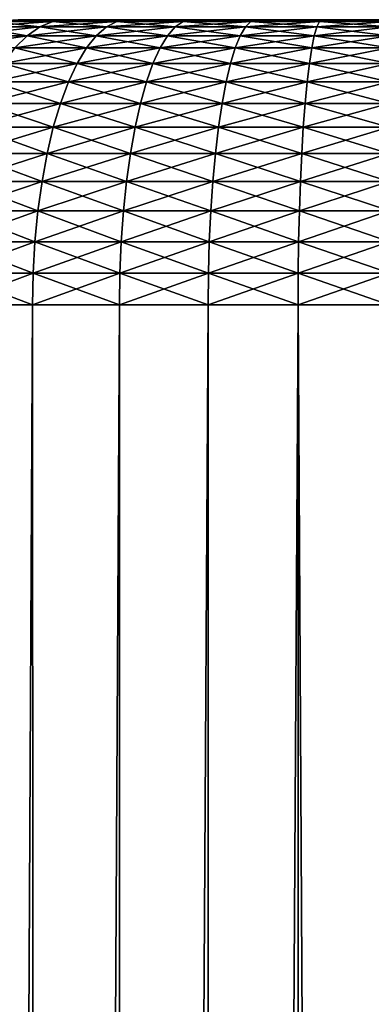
# Model space of a CAD drawing. Header units: metres. Extents: x -2 to 85, y -75 to 96.
# Tile 437 of 444: x 76.614 to 77.601, y 92.738 to 95.5. Entities that reach past the tile are written whole.
import ezdxf

# ---------------------------------------------------------------- set-up
doc = ezdxf.new("R2010")
doc.units = ezdxf.units.M
doc.layers.add('solid_20204500', color=7, linetype='CONTINUOUS')

msp = doc.modelspace()

# ---------------------------------------------------------------- linework, layer by layer
at = {"layer": 'solid_20204500'}
for points in [[(76.706924, 95.494972, 2.086323), (76.610039, 95.5, 1.938659), (76.533386, 95.494972, 1.998828)], [(76.533386, 95.494972, -1.998828), (76.610039, 95.5, -1.938659), (76.698311, 95.5, -1.983494)], [(76.533386, 95.494972, -1.998828), (76.698311, 95.5, -1.983494), (76.706924, 95.494972, -2.086323)], [(76.610039, 95.5, -1.938659), (76.610039, 95.5, 1.938659), (76.698311, 95.5, 1.983494)], [(76.706924, 95.494972, 2.086323), (76.698311, 95.5, 1.983494), (76.610039, 95.5, 1.938659)], [(76.698311, 95.5, -1.983494), (76.610039, 95.5, -1.938659), (76.698311, 95.5, 1.983494)], [(76.698311, 95.5, -1.983494), (76.698311, 95.5, 1.983494), (76.788322, 95.5, 2.024229)], [(76.706924, 95.494972, 2.086323), (76.788322, 95.5, 2.024229), (76.698311, 95.5, 1.983494)], [(76.788322, 95.5, -2.024229), (76.698311, 95.5, -1.983494), (76.788322, 95.5, 2.024229)], [(76.706924, 95.494972, -2.086323), (76.698311, 95.5, -1.983494), (76.788322, 95.5, -2.024229)], [(76.887253, 95.494972, 2.158785), (76.788322, 95.5, 2.024229), (76.706924, 95.494972, 2.086323)], [(76.706924, 95.494972, -2.086323), (76.788322, 95.5, -2.024229), (76.880264, 95.5, -2.060914)], [(76.706924, 95.494972, -2.086323), (76.880264, 95.5, -2.060914), (76.887253, 95.494972, -2.158785)], [(76.788322, 95.5, -2.024229), (76.788322, 95.5, 2.024229), (76.880264, 95.5, 2.060914)], [(76.887253, 95.494972, 2.158785), (76.880264, 95.5, 2.060914), (76.788322, 95.5, 2.024229)], [(76.880264, 95.5, -2.060914), (76.788322, 95.5, -2.024229), (76.880264, 95.5, 2.060914)], [(76.880264, 95.5, -2.060914), (76.880264, 95.5, 2.060914), (76.973923, 95.5, 2.093508)], [(76.887253, 95.494972, 2.158785), (76.973923, 95.5, 2.093508), (76.880264, 95.5, 2.060914)], [(76.973923, 95.5, -2.093508), (76.880264, 95.5, -2.060914), (76.973923, 95.5, 2.093508)], [(76.887253, 95.494972, -2.158785), (76.880264, 95.5, -2.060914), (76.973923, 95.5, -2.093508)], [(77.073082, 95.494972, 2.215694), (76.973923, 95.5, 2.093508), (76.887253, 95.494972, 2.158785)], [(76.887253, 95.494972, -2.158785), (76.973923, 95.5, -2.093508), (77.068565, 95.5, -2.121777)], [(76.887253, 95.494972, -2.158785), (77.068565, 95.5, -2.121777), (77.073082, 95.494972, -2.215694)], [(76.973923, 95.5, -2.093508), (76.973923, 95.5, 2.093508), (77.068565, 95.5, 2.121777)], [(77.073082, 95.494972, 2.215694), (77.068565, 95.5, 2.121777), (76.973923, 95.5, 2.093508)], [(77.068565, 95.5, -2.121777), (76.973923, 95.5, -2.093508), (77.068565, 95.5, 2.121777)], [(77.068565, 95.5, -2.121777), (77.068565, 95.5, 2.121777), (77.164337, 95.5, 2.145699)], [(77.073082, 95.494972, 2.215694), (77.164337, 95.5, 2.145699), (77.068565, 95.5, 2.121777)], [(77.164337, 95.5, -2.145699), (77.068565, 95.5, -2.121777), (77.164337, 95.5, 2.145699)], [(77.073082, 95.494972, -2.215694), (77.068565, 95.5, -2.121777), (77.164337, 95.5, -2.145699)], [(77.263062, 95.494972, 2.256638), (77.164337, 95.5, 2.145699), (77.073082, 95.494972, 2.215694)], [(77.073082, 95.494972, -2.215694), (77.164337, 95.5, -2.145699), (77.261116, 95.5, -2.165313)], [(77.073082, 95.494972, -2.215694), (77.261116, 95.5, -2.165313), (77.263062, 95.494972, -2.256638)], [(77.164337, 95.5, -2.145699), (77.164337, 95.5, 2.145699), (77.261116, 95.5, 2.165313)], [(77.263062, 95.494972, 2.256638), (77.261116, 95.5, 2.165313), (77.164337, 95.5, 2.145699)], [(77.261116, 95.5, -2.165313), (77.164337, 95.5, -2.145699), (77.261116, 95.5, 2.165313)], [(77.261116, 95.5, -2.165313), (77.261116, 95.5, 2.165313), (77.358116, 95.5, 2.180554)], [(77.263062, 95.494972, 2.256638), (77.358116, 95.5, 2.180554), (77.261116, 95.5, 2.165313)], [(77.358116, 95.5, -2.180554), (77.261116, 95.5, -2.165313), (77.358116, 95.5, 2.180554)], [(77.263062, 95.494972, -2.256638), (77.261116, 95.5, -2.165313), (77.358116, 95.5, -2.180554)], [(77.455833, 95.494972, 2.281323), (77.358116, 95.5, 2.180554), (77.263062, 95.494972, 2.256638)], [(77.263062, 95.494972, -2.256638), (77.358116, 95.5, -2.180554), (77.455139, 95.5, -2.191405)], [(77.263062, 95.494972, -2.256638), (77.455139, 95.5, -2.191405), (77.455833, 95.494972, -2.281323)], [(77.358116, 95.5, -2.180554), (77.358116, 95.5, 2.180554), (77.455139, 95.5, 2.191405)], [(77.455833, 95.494972, 2.281323), (77.455139, 95.5, 2.191405), (77.358116, 95.5, 2.180554)], [(77.455139, 95.5, -2.191405), (77.358116, 95.5, -2.180554), (77.455139, 95.5, 2.191405)], [(77.455139, 95.5, -2.191405), (77.455139, 95.5, 2.191405), (77.552437, 95.5, 2.197887)], [(77.455833, 95.494972, 2.281323), (77.552437, 95.5, 2.197887), (77.455139, 95.5, 2.191405)], [(77.552437, 95.5, -2.197887), (77.455139, 95.5, -2.191405), (77.552437, 95.5, 2.197887)], [(77.455833, 95.494972, -2.281323), (77.455139, 95.5, -2.191405), (77.552437, 95.5, -2.197887)], [(77.455833, 95.494972, -2.281323), (77.552437, 95.5, -2.197887), (77.650002, 95.5, -2.2)], [(77.455833, 95.494972, -2.281323), (77.650002, 95.5, -2.2), (77.650002, 95.494972, -2.289572)], [(77.650002, 95.494972, 2.289572), (77.552437, 95.5, 2.197887), (77.455833, 95.494972, 2.281323)], [(77.552437, 95.5, -2.197887), (77.650002, 95.5, 2.2), (77.650002, 95.5, -2.2)], [(77.552437, 95.5, -2.197887), (77.552437, 95.5, 2.197887), (77.650002, 95.5, 2.2)], [(77.650002, 95.494972, 2.289572), (77.650002, 95.5, 2.2), (77.552437, 95.5, 2.197887)], [(76.490211, 95.479919, 2.076118), (76.448128, 95.455048, 2.15145), (76.634911, 95.455048, 2.245625)], [(76.670456, 95.479919, -2.166996), (76.634911, 95.455048, -2.245625), (76.448128, 95.455048, -2.15145)], [(76.490211, 95.479919, -2.076118), (76.670456, 95.479919, -2.166996), (76.448128, 95.455048, -2.15145)], [(76.533386, 95.494972, 1.998828), (76.490211, 95.479919, 2.076118), (76.670456, 95.479919, 2.166996)], [(76.533386, 95.494972, -1.998828), (76.706924, 95.494972, -2.086323), (76.490211, 95.479919, -2.076118)], [(76.706924, 95.494972, -2.086323), (76.670456, 95.479919, -2.166996), (76.490211, 95.479919, -2.076118)], [(76.670456, 95.479919, 2.166996), (76.490211, 95.479919, 2.076118), (76.634911, 95.455048, 2.245625)], [(76.706924, 95.494972, 2.086323), (76.533386, 95.494972, 1.998828), (76.670456, 95.479919, 2.166996)], [(76.670456, 95.479919, 2.166996), (76.634911, 95.455048, 2.245625), (76.82901, 95.455048, 2.32362)], [(76.857758, 95.479919, -2.242261), (76.82901, 95.455048, -2.32362), (76.634911, 95.455048, -2.245625)], [(76.670456, 95.479919, -2.166996), (76.857758, 95.479919, -2.242261), (76.634911, 95.455048, -2.245625)], [(76.706924, 95.494972, 2.086323), (76.670456, 95.479919, 2.166996), (76.857758, 95.479919, 2.242261)], [(76.706924, 95.494972, -2.086323), (76.887253, 95.494972, -2.158785), (76.670456, 95.479919, -2.166996)], [(76.887253, 95.494972, -2.158785), (76.857758, 95.479919, -2.242261), (76.670456, 95.479919, -2.166996)], [(76.857758, 95.479919, 2.242261), (76.670456, 95.479919, 2.166996), (76.82901, 95.455048, 2.32362)], [(76.887253, 95.494972, 2.158785), (76.706924, 95.494972, 2.086323), (76.857758, 95.479919, 2.242261)], [(76.857758, 95.479919, 2.242261), (76.82901, 95.455048, 2.32362), (77.02903, 95.455048, 2.384874)], [(77.050774, 95.479919, -2.30137), (77.02903, 95.455048, -2.384874), (76.82901, 95.455048, -2.32362)], [(76.857758, 95.479919, -2.242261), (77.050774, 95.479919, -2.30137), (76.82901, 95.455048, -2.32362)], [(76.887253, 95.494972, 2.158785), (76.857758, 95.479919, 2.242261), (77.050774, 95.479919, 2.30137)], [(77.073082, 95.494972, -2.215694), (77.050774, 95.479919, -2.30137), (76.857758, 95.479919, -2.242261)], [(76.887253, 95.494972, -2.158785), (77.073082, 95.494972, -2.215694), (76.857758, 95.479919, -2.242261)], [(77.050774, 95.479919, 2.30137), (76.857758, 95.479919, 2.242261), (77.02903, 95.455048, 2.384874)], [(77.073082, 95.494972, 2.215694), (76.887253, 95.494972, 2.158785), (77.050774, 95.479919, 2.30137)], [(77.050774, 95.479919, 2.30137), (77.02903, 95.455048, 2.384874), (77.233513, 95.455048, 2.428945)], [(77.050774, 95.479919, -2.30137), (77.2481, 95.479919, -2.343897), (77.02903, 95.455048, -2.384874)], [(77.2481, 95.479919, -2.343897), (77.233513, 95.455048, -2.428945), (77.02903, 95.455048, -2.384874)], [(77.073082, 95.494972, 2.215694), (77.050774, 95.479919, 2.30137), (77.2481, 95.479919, 2.343897)], [(77.073082, 95.494972, -2.215694), (77.263062, 95.494972, -2.256638), (77.050774, 95.479919, -2.30137)], [(77.263062, 95.494972, -2.256638), (77.2481, 95.479919, -2.343897), (77.050774, 95.479919, -2.30137)], [(77.2481, 95.479919, 2.343897), (77.050774, 95.479919, 2.30137), (77.233513, 95.455048, 2.428945)], [(77.263062, 95.494972, 2.256638), (77.073082, 95.494972, 2.215694), (77.2481, 95.479919, 2.343897)], [(77.2481, 95.479919, 2.343897), (77.233513, 95.455048, 2.428945), (77.441002, 95.455048, 2.455515)], [(77.2481, 95.479919, -2.343897), (77.448326, 95.479919, -2.369537), (77.233513, 95.455048, -2.428945)], [(77.448326, 95.479919, -2.369537), (77.441002, 95.455048, -2.455515), (77.233513, 95.455048, -2.428945)], [(77.263062, 95.494972, 2.256638), (77.2481, 95.479919, 2.343897), (77.448326, 95.479919, 2.369537)], [(77.455833, 95.494972, -2.281323), (77.448326, 95.479919, -2.369537), (77.2481, 95.479919, -2.343897)], [(77.263062, 95.494972, -2.256638), (77.455833, 95.494972, -2.281323), (77.2481, 95.479919, -2.343897)], [(77.448326, 95.479919, 2.369537), (77.2481, 95.479919, 2.343897), (77.441002, 95.455048, 2.455515)], [(77.455833, 95.494972, 2.281323), (77.263062, 95.494972, 2.256638), (77.448326, 95.479919, 2.369537)], [(77.448326, 95.479919, 2.369537), (77.441002, 95.455048, 2.455515), (77.650002, 95.455048, 2.464393)], [(77.448326, 95.479919, -2.369537), (77.650002, 95.479919, -2.378104), (77.441002, 95.455048, -2.455515)], [(77.650002, 95.479919, -2.378104), (77.650002, 95.455048, -2.464393), (77.441002, 95.455048, -2.455515)], [(77.455833, 95.494972, 2.281323), (77.448326, 95.479919, 2.369537), (77.650002, 95.479919, 2.378104)], [(77.455833, 95.494972, -2.281323), (77.650002, 95.494972, -2.289572), (77.448326, 95.479919, -2.369537)], [(77.650002, 95.494972, -2.289572), (77.650002, 95.479919, -2.378104), (77.448326, 95.479919, -2.369537)], [(77.650002, 95.479919, 2.378104), (77.448326, 95.479919, 2.369537), (77.650002, 95.455048, 2.464393)], [(77.650002, 95.494972, 2.289572), (77.455833, 95.494972, 2.281323), (77.650002, 95.479919, 2.378104)], [(76.634911, 95.455048, -2.245625), (76.600746, 95.420662, -2.321218), (76.407669, 95.420662, -2.223872)], [(76.448128, 95.455048, -2.15145), (76.634911, 95.455048, -2.245625), (76.407669, 95.420662, -2.223872)], [(76.634911, 95.455048, 2.245625), (76.448128, 95.455048, 2.15145), (76.600746, 95.420662, 2.321218)], [(76.634911, 95.455048, 2.245625), (76.600746, 95.420662, 2.321218), (76.801376, 95.420662, 2.401839)], [(76.82901, 95.455048, -2.32362), (76.801376, 95.420662, -2.401839), (76.600746, 95.420662, -2.321218)], [(76.634911, 95.455048, -2.245625), (76.82901, 95.455048, -2.32362), (76.600746, 95.420662, -2.321218)], [(76.82901, 95.455048, 2.32362), (76.634911, 95.455048, 2.245625), (76.801376, 95.420662, 2.401839)], [(76.82901, 95.455048, 2.32362), (76.801376, 95.420662, 2.401839), (77.008125, 95.420662, 2.465154)], [(77.02903, 95.455048, -2.384874), (77.008125, 95.420662, -2.465154), (76.801376, 95.420662, -2.401839)], [(76.82901, 95.455048, -2.32362), (77.02903, 95.455048, -2.384874), (76.801376, 95.420662, -2.401839)], [(77.02903, 95.455048, 2.384874), (76.82901, 95.455048, 2.32362), (77.008125, 95.420662, 2.465154)], [(77.02903, 95.455048, 2.384874), (77.008125, 95.420662, 2.465154), (77.219498, 95.420662, 2.510708)], [(77.233513, 95.455048, -2.428945), (77.219498, 95.420662, -2.510708), (77.008125, 95.420662, -2.465154)], [(77.02903, 95.455048, -2.384874), (77.233513, 95.455048, -2.428945), (77.008125, 95.420662, -2.465154)], [(77.233513, 95.455048, 2.428945), (77.02903, 95.455048, 2.384874), (77.219498, 95.420662, 2.510708)], [(77.233513, 95.455048, 2.428945), (77.219498, 95.420662, 2.510708), (77.433968, 95.420662, 2.538173)], [(77.441002, 95.455048, -2.455515), (77.433968, 95.420662, -2.538173), (77.219498, 95.420662, -2.510708)], [(77.233513, 95.455048, -2.428945), (77.441002, 95.455048, -2.455515), (77.219498, 95.420662, -2.510708)], [(77.441002, 95.455048, 2.455515), (77.233513, 95.455048, 2.428945), (77.433968, 95.420662, 2.538173)], [(77.441002, 95.455048, 2.455515), (77.433968, 95.420662, 2.538173), (77.650002, 95.420662, 2.54735)], [(77.650002, 95.455048, -2.464393), (77.650002, 95.420662, -2.54735), (77.433968, 95.420662, -2.538173)], [(77.441002, 95.455048, -2.455515), (77.650002, 95.455048, -2.464393), (77.433968, 95.420662, -2.538173)], [(77.650002, 95.455048, 2.464393), (77.441002, 95.455048, 2.455515), (77.650002, 95.420662, 2.54735)], [(76.801376, 95.420662, -2.401839), (76.7752, 95.37719, -2.47593), (76.568375, 95.37719, -2.392822)], [(76.600746, 95.420662, -2.321218), (76.801376, 95.420662, -2.401839), (76.568375, 95.37719, -2.392822)], [(76.600746, 95.420662, 2.321218), (76.568375, 95.37719, 2.392822), (76.7752, 95.37719, 2.47593)], [(76.801376, 95.420662, 2.401839), (76.600746, 95.420662, 2.321218), (76.7752, 95.37719, 2.47593)], [(77.008125, 95.420662, -2.465154), (76.988327, 95.37719, -2.541199), (76.7752, 95.37719, -2.47593)], [(76.801376, 95.420662, -2.401839), (77.008125, 95.420662, -2.465154), (76.7752, 95.37719, -2.47593)], [(76.801376, 95.420662, 2.401839), (76.7752, 95.37719, 2.47593), (76.988327, 95.37719, 2.541198)], [(77.008125, 95.420662, 2.465154), (76.801376, 95.420662, 2.401839), (76.988327, 95.37719, 2.541198)], [(77.219498, 95.420662, -2.510708), (77.206215, 95.37719, -2.588158), (76.988327, 95.37719, -2.541199)], [(77.008125, 95.420662, -2.465154), (77.219498, 95.420662, -2.510708), (76.988327, 95.37719, -2.541199)], [(77.008125, 95.420662, 2.465154), (76.988327, 95.37719, 2.541198), (77.206215, 95.37719, 2.588158)], [(77.219498, 95.420662, 2.510708), (77.008125, 95.420662, 2.465154), (77.206215, 95.37719, 2.588158)], [(77.433968, 95.420662, -2.538173), (77.427307, 95.37719, -2.61647), (77.206215, 95.37719, -2.588158)], [(77.219498, 95.420662, -2.510708), (77.433968, 95.420662, -2.538173), (77.206215, 95.37719, -2.588158)], [(77.219498, 95.420662, 2.510708), (77.206215, 95.37719, 2.588158), (77.427307, 95.37719, 2.61647)], [(77.433968, 95.420662, 2.538173), (77.219498, 95.420662, 2.510708), (77.427307, 95.37719, 2.61647)], [(77.650002, 95.420662, -2.54735), (77.650002, 95.37719, -2.62593), (77.427307, 95.37719, -2.61647)], [(77.433968, 95.420662, -2.538173), (77.650002, 95.420662, -2.54735), (77.427307, 95.37719, -2.61647)], [(77.433968, 95.420662, 2.538173), (77.427307, 95.37719, 2.61647), (77.650002, 95.37719, 2.62593)], [(77.650002, 95.420662, 2.54735), (77.433968, 95.420662, 2.538173), (77.650002, 95.37719, 2.62593)], [(76.7752, 95.37719, -2.47593), (76.750809, 95.325188, -2.544961), (76.538223, 95.325188, -2.459536)], [(76.568375, 95.37719, -2.392822), (76.7752, 95.37719, -2.47593), (76.538223, 95.325188, -2.459536)], [(76.568375, 95.37719, 2.392822), (76.538223, 95.325188, 2.459536), (76.750809, 95.325188, 2.544961)], [(76.7752, 95.37719, 2.47593), (76.568375, 95.37719, 2.392822), (76.750809, 95.325188, 2.544961)], [(76.988327, 95.37719, -2.541199), (76.969872, 95.325188, -2.612049), (76.750809, 95.325188, -2.544961)], [(76.7752, 95.37719, -2.47593), (76.988327, 95.37719, -2.541199), (76.750809, 95.325188, -2.544961)], [(76.7752, 95.37719, 2.47593), (76.750809, 95.325188, 2.544961), (76.969872, 95.325188, 2.612049)], [(76.988327, 95.37719, 2.541198), (76.7752, 95.37719, 2.47593), (76.969872, 95.325188, 2.612049)], [(77.206215, 95.37719, -2.588158), (77.19384, 95.325188, -2.660318), (76.969872, 95.325188, -2.612049)], [(76.988327, 95.37719, -2.541199), (77.206215, 95.37719, -2.588158), (76.969872, 95.325188, -2.612049)], [(76.988327, 95.37719, 2.541198), (76.969872, 95.325188, 2.612049), (77.19384, 95.325188, 2.660318)], [(77.206215, 95.37719, 2.588158), (76.988327, 95.37719, 2.541198), (77.19384, 95.325188, 2.660318)], [(77.427307, 95.37719, -2.61647), (77.421097, 95.325188, -2.689419), (77.19384, 95.325188, -2.660318)], [(77.206215, 95.37719, -2.588158), (77.427307, 95.37719, -2.61647), (77.19384, 95.325188, -2.660318)], [(77.206215, 95.37719, 2.588158), (77.19384, 95.325188, 2.660318), (77.421097, 95.325188, 2.689419)], [(77.427307, 95.37719, 2.61647), (77.206215, 95.37719, 2.588158), (77.421097, 95.325188, 2.689419)], [(77.650002, 95.37719, -2.62593), (77.650002, 95.325188, -2.699143), (77.421097, 95.325188, -2.689419)], [(77.427307, 95.37719, -2.61647), (77.650002, 95.37719, -2.62593), (77.421097, 95.325188, -2.689419)], [(77.427307, 95.37719, 2.61647), (77.421097, 95.325188, 2.689419), (77.650002, 95.325188, 2.699143)], [(77.650002, 95.37719, 2.62593), (77.427307, 95.37719, 2.61647), (77.650002, 95.325188, 2.699143)], [(76.750809, 95.325188, -2.544961), (76.728516, 95.265305, -2.608061), (76.510651, 95.265305, -2.520518)], [(76.538223, 95.325188, -2.459536), (76.750809, 95.325188, -2.544961), (76.510651, 95.265305, -2.520518)], [(76.538223, 95.325188, 2.459536), (76.510651, 95.265305, 2.520518), (76.728516, 95.265305, 2.608061)], [(76.750809, 95.325188, 2.544961), (76.538223, 95.325188, 2.459536), (76.728516, 95.265305, 2.608061)], [(76.969872, 95.325188, -2.612049), (76.953011, 95.265305, -2.676813), (76.728516, 95.265305, -2.608061)], [(76.750809, 95.325188, -2.544961), (76.969872, 95.325188, -2.612049), (76.728516, 95.265305, -2.608061)], [(76.750809, 95.325188, 2.544961), (76.728516, 95.265305, 2.608061), (76.953011, 95.265305, 2.676813)], [(76.969872, 95.325188, 2.612049), (76.750809, 95.325188, 2.544961), (76.953011, 95.265305, 2.676813)], [(77.19384, 95.325188, -2.660318), (77.182533, 95.265305, -2.726279), (76.953011, 95.265305, -2.676813)], [(76.969872, 95.325188, -2.612049), (77.19384, 95.325188, -2.660318), (76.953011, 95.265305, -2.676813)], [(76.969872, 95.325188, 2.612049), (76.953011, 95.265305, 2.676813), (77.182533, 95.265305, 2.726279)], [(77.19384, 95.325188, 2.660318), (76.969872, 95.325188, 2.612049), (77.182533, 95.265305, 2.726279)], [(77.421097, 95.325188, -2.689419), (77.415421, 95.265305, -2.756101), (77.182533, 95.265305, -2.726279)], [(77.19384, 95.325188, -2.660318), (77.421097, 95.325188, -2.689419), (77.182533, 95.265305, -2.726279)], [(77.19384, 95.325188, 2.660318), (77.182533, 95.265305, 2.726279), (77.415421, 95.265305, 2.756101)], [(77.421097, 95.325188, 2.689419), (77.19384, 95.325188, 2.660318), (77.415421, 95.265305, 2.756101)], [(77.650002, 95.325188, -2.699143), (77.650002, 95.265305, -2.766066), (77.415421, 95.265305, -2.756101)], [(77.421097, 95.325188, -2.689419), (77.650002, 95.325188, -2.699143), (77.415421, 95.265305, -2.756101)], [(77.421097, 95.325188, 2.689419), (77.415421, 95.265305, 2.756101), (77.650002, 95.265305, 2.766066)], [(77.650002, 95.325188, 2.699143), (77.421097, 95.325188, 2.689419), (77.650002, 95.265305, 2.766066)], [(76.728516, 95.265305, -2.608061), (76.708595, 95.198303, -2.664437), (76.486023, 95.198303, -2.575001)], [(76.510651, 95.265305, -2.520518), (76.728516, 95.265305, -2.608061), (76.486023, 95.198303, -2.575001)], [(76.510651, 95.265305, 2.520518), (76.486023, 95.198303, 2.575001), (76.708595, 95.198303, 2.664437)], [(76.728516, 95.265305, 2.608061), (76.510651, 95.265305, 2.520518), (76.708595, 95.198303, 2.664437)], [(76.953011, 95.265305, -2.676813), (76.937943, 95.198303, -2.734675), (76.708595, 95.198303, -2.664437)], [(76.728516, 95.265305, -2.608061), (76.953011, 95.265305, -2.676813), (76.708595, 95.198303, -2.664437)], [(76.728516, 95.265305, 2.608061), (76.708595, 95.198303, 2.664437), (76.937943, 95.198303, 2.734675)], [(76.953011, 95.265305, 2.676813), (76.728516, 95.265305, 2.608061), (76.937943, 95.198303, 2.734675)], [(77.182533, 95.265305, -2.726279), (77.172424, 95.198303, -2.785209), (76.937943, 95.198303, -2.734675)], [(76.953011, 95.265305, -2.676813), (77.182533, 95.265305, -2.726279), (76.937943, 95.198303, -2.734675)], [(76.953011, 95.265305, 2.676813), (76.937943, 95.198303, 2.734675), (77.172424, 95.198303, 2.785209)], [(77.182533, 95.265305, 2.726279), (76.953011, 95.265305, 2.676813), (77.172424, 95.198303, 2.785209)], [(77.415421, 95.265305, -2.756101), (77.410347, 95.198303, -2.815676), (77.172424, 95.198303, -2.785209)], [(77.182533, 95.265305, -2.726279), (77.415421, 95.265305, -2.756101), (77.172424, 95.198303, -2.785209)], [(77.182533, 95.265305, 2.726279), (77.172424, 95.198303, 2.785209), (77.410347, 95.198303, 2.815676)], [(77.415421, 95.265305, 2.756101), (77.182533, 95.265305, 2.726279), (77.410347, 95.198303, 2.815676)], [(77.650002, 95.265305, -2.766066), (77.650002, 95.198303, -2.825857), (77.410347, 95.198303, -2.815676)], [(77.415421, 95.265305, -2.756101), (77.650002, 95.265305, -2.766066), (77.410347, 95.198303, -2.815676)], [(77.415421, 95.265305, 2.756101), (77.410347, 95.198303, 2.815676), (77.650002, 95.198303, 2.825857)], [(77.650002, 95.265305, 2.766066), (77.415421, 95.265305, 2.756101), (77.650002, 95.198303, 2.825857)], [(76.708595, 95.198303, -2.664437), (76.691307, 95.125015, -2.713376), (76.464645, 95.125015, -2.622298)], [(76.486023, 95.198303, -2.575001), (76.708595, 95.198303, -2.664437), (76.464645, 95.125015, -2.622298)], [(76.486023, 95.198303, 2.575001), (76.464645, 95.125015, 2.622298), (76.691299, 95.125015, 2.713376)], [(76.708595, 95.198303, 2.664437), (76.486023, 95.198303, 2.575001), (76.691299, 95.125015, 2.713376)], [(76.708595, 95.198303, 2.664437), (76.691299, 95.125015, 2.713376), (76.924866, 95.125015, 2.784904)], [(76.937943, 95.198303, -2.734675), (76.924866, 95.125015, -2.784904), (76.691307, 95.125015, -2.713376)], [(76.708595, 95.198303, -2.664437), (76.937943, 95.198303, -2.734675), (76.691307, 95.125015, -2.713376)], [(76.937943, 95.198303, 2.734675), (76.708595, 95.198303, 2.664437), (76.924866, 95.125015, 2.784904)], [(77.172424, 95.198303, -2.785209), (77.163658, 95.125015, -2.836367), (76.924866, 95.125015, -2.784904)], [(76.937943, 95.198303, -2.734675), (77.172424, 95.198303, -2.785209), (76.924866, 95.125015, -2.784904)], [(76.937943, 95.198303, 2.734675), (76.924866, 95.125015, 2.784904), (77.163658, 95.125015, 2.836367)], [(77.172424, 95.198303, 2.785209), (76.937943, 95.198303, 2.734675), (77.163658, 95.125015, 2.836367)], [(77.410347, 95.198303, -2.815676), (77.405952, 95.125015, -2.867394), (77.163658, 95.125015, -2.836367)], [(77.172424, 95.198303, -2.785209), (77.410347, 95.198303, -2.815676), (77.163658, 95.125015, -2.836367)], [(77.172424, 95.198303, 2.785209), (77.163658, 95.125015, 2.836367), (77.405952, 95.125015, 2.867394)], [(77.410347, 95.198303, 2.815676), (77.172424, 95.198303, 2.785209), (77.405952, 95.125015, 2.867394)], [(77.650002, 95.198303, -2.825857), (77.650002, 95.125015, -2.877761), (77.405952, 95.125015, -2.867394)], [(77.410347, 95.198303, -2.815676), (77.650002, 95.198303, -2.825857), (77.405952, 95.125015, -2.867394)], [(77.410347, 95.198303, 2.815676), (77.405952, 95.125015, 2.867394), (77.650002, 95.125015, 2.877761)], [(77.650002, 95.198303, 2.825857), (77.410347, 95.198303, 2.815676), (77.650002, 95.125015, 2.877761)], [(76.691307, 95.125015, -2.713376), (76.676857, 95.046379, -2.754263), (76.446785, 95.046379, -2.661813)], [(76.464645, 95.125015, -2.622298), (76.691307, 95.125015, -2.713376), (76.446785, 95.046379, -2.661813)], [(76.464645, 95.125015, 2.622298), (76.446785, 95.046379, 2.661813), (76.676857, 95.046379, 2.754263)], [(76.691299, 95.125015, 2.713376), (76.464645, 95.125015, 2.622298), (76.676857, 95.046379, 2.754263)], [(76.924866, 95.125015, -2.784904), (76.91394, 95.046379, -2.826869), (76.676857, 95.046379, -2.754263)], [(76.691307, 95.125015, -2.713376), (76.924866, 95.125015, -2.784904), (76.676857, 95.046379, -2.754263)], [(76.691299, 95.125015, 2.713376), (76.676857, 95.046379, 2.754263), (76.91394, 95.046379, 2.826869)], [(76.924866, 95.125015, 2.784904), (76.691299, 95.125015, 2.713376), (76.91394, 95.046379, 2.826869)], [(77.163658, 95.125015, -2.836367), (77.156326, 95.046379, -2.879107), (76.91394, 95.046379, -2.826869)], [(76.924866, 95.125015, -2.784904), (77.163658, 95.125015, -2.836367), (76.91394, 95.046379, -2.826869)], [(76.924866, 95.125015, 2.784904), (76.91394, 95.046379, 2.826869), (77.156326, 95.046379, 2.879107)], [(77.163658, 95.125015, 2.836367), (76.924866, 95.125015, 2.784904), (77.156326, 95.046379, 2.879107)], [(77.405952, 95.125015, -2.867394), (77.402275, 95.046379, -2.910602), (77.156326, 95.046379, -2.879107)], [(77.163658, 95.125015, -2.836367), (77.405952, 95.125015, -2.867394), (77.156326, 95.046379, -2.879107)], [(77.163658, 95.125015, 2.836367), (77.156326, 95.046379, 2.879107), (77.402267, 95.046379, 2.910602)], [(77.405952, 95.125015, 2.867394), (77.163658, 95.125015, 2.836367), (77.402267, 95.046379, 2.910602)], [(77.405952, 95.125015, 2.867394), (77.402267, 95.046379, 2.910602), (77.650002, 95.046379, 2.921125)], [(77.650002, 95.125015, -2.877761), (77.650002, 95.046379, -2.921125), (77.402275, 95.046379, -2.910602)], [(77.405952, 95.125015, -2.867394), (77.650002, 95.125015, -2.877761), (77.402275, 95.046379, -2.910602)], [(77.650002, 95.125015, 2.877761), (77.405952, 95.125015, 2.867394), (77.650002, 95.046379, 2.921125)], [(76.676857, 95.046379, -2.754263), (76.665436, 94.963379, -2.786582), (76.432663, 94.963379, -2.693047)], [(76.446785, 95.046379, -2.661813), (76.676857, 95.046379, -2.754263), (76.432663, 94.963379, -2.693047)], [(76.446785, 95.046379, 2.661813), (76.432663, 94.963379, 2.693047), (76.665436, 94.963379, 2.786582)], [(76.676857, 95.046379, 2.754263), (76.446785, 95.046379, 2.661813), (76.665436, 94.963379, 2.786582)], [(76.91394, 95.046379, -2.826869), (76.905304, 94.963379, -2.86004), (76.665436, 94.963379, -2.786582)], [(76.676857, 95.046379, -2.754263), (76.91394, 95.046379, -2.826869), (76.665436, 94.963379, -2.786582)], [(76.676857, 95.046379, 2.754263), (76.665436, 94.963379, 2.786582), (76.905304, 94.963379, 2.86004)], [(76.91394, 95.046379, 2.826869), (76.676857, 95.046379, 2.754263), (76.905304, 94.963379, 2.86004)], [(77.156326, 95.046379, -2.879107), (77.150536, 94.963379, -2.912892), (76.905304, 94.963379, -2.86004)], [(76.91394, 95.046379, -2.826869), (77.156326, 95.046379, -2.879107), (76.905304, 94.963379, -2.86004)], [(76.91394, 95.046379, 2.826869), (76.905304, 94.963379, 2.86004), (77.150536, 94.963379, 2.912892)], [(77.156326, 95.046379, 2.879107), (76.91394, 95.046379, 2.826869), (77.150536, 94.963379, 2.912892)], [(77.402275, 95.046379, -2.910602), (77.399361, 94.963379, -2.944756), (77.150536, 94.963379, -2.912892)], [(77.156326, 95.046379, -2.879107), (77.402275, 95.046379, -2.910602), (77.150536, 94.963379, -2.912892)], [(77.156326, 95.046379, 2.879107), (77.150536, 94.963379, 2.912892), (77.399361, 94.963379, 2.944756)], [(77.402267, 95.046379, 2.910602), (77.156326, 95.046379, 2.879107), (77.399361, 94.963379, 2.944756)], [(77.650002, 95.046379, -2.921125), (77.650002, 94.963379, -2.955403), (77.399361, 94.963379, -2.944756)], [(77.402275, 95.046379, -2.910602), (77.650002, 95.046379, -2.921125), (77.399361, 94.963379, -2.944756)], [(77.402267, 95.046379, 2.910602), (77.399361, 94.963379, 2.944756), (77.650002, 94.964226, 2.955107)], [(77.650002, 94.964226, 2.955107), (77.650002, 95.046379, 2.921125), (77.402267, 95.046379, 2.910602)], [(76.665436, 94.963379, -2.786582), (76.657188, 94.877052, -2.809927), (76.42247, 94.877052, -2.715608)], [(76.432663, 94.963379, -2.693047), (76.665436, 94.963379, -2.786582), (76.42247, 94.877052, -2.715608)], [(76.432663, 94.963379, 2.693047), (76.42247, 94.877052, 2.715608), (76.657188, 94.877052, 2.809927)], [(76.665436, 94.963379, 2.786582), (76.432663, 94.963379, 2.693047), (76.657188, 94.877052, 2.809927)], [(76.905304, 94.963379, -2.86004), (76.899063, 94.877052, -2.884), (76.657188, 94.877052, -2.809927)], [(76.665436, 94.963379, -2.786582), (76.905304, 94.963379, -2.86004), (76.657188, 94.877052, -2.809927)], [(76.665436, 94.963379, 2.786582), (76.657188, 94.877052, 2.809927), (76.899063, 94.877052, 2.884)], [(76.905304, 94.963379, 2.86004), (76.665436, 94.963379, 2.786582), (76.899063, 94.877052, 2.884)], [(77.150536, 94.963379, -2.912892), (77.146347, 94.877052, -2.937294), (76.899063, 94.877052, -2.884)], [(76.905304, 94.963379, -2.86004), (77.150536, 94.963379, -2.912892), (76.899063, 94.877052, -2.884)], [(76.905304, 94.963379, 2.86004), (76.899063, 94.877052, 2.884), (77.146347, 94.877052, 2.937294)], [(77.150536, 94.963379, 2.912892), (76.905304, 94.963379, 2.86004), (77.146347, 94.877052, 2.937294)], [(77.399361, 94.963379, -2.944756), (77.397263, 94.877052, -2.969425), (77.146347, 94.877052, -2.937294)], [(77.150536, 94.963379, -2.912892), (77.399361, 94.963379, -2.944756), (77.146347, 94.877052, -2.937294)], [(77.150536, 94.963379, 2.912892), (77.146347, 94.877052, 2.937294), (77.397263, 94.877052, 2.969425)], [(77.399361, 94.963379, 2.944756), (77.150536, 94.963379, 2.912892), (77.397263, 94.877052, 2.969425)], [(77.650002, 94.963379, -2.955403), (77.650002, 94.877052, -2.980161), (77.397263, 94.877052, -2.969425)], [(77.399361, 94.963379, -2.944756), (77.650002, 94.963379, -2.955403), (77.397263, 94.877052, -2.969425)], [(77.399361, 94.963379, 2.944756), (77.397263, 94.877052, 2.969425), (77.650002, 94.878014, 2.979942)], [(77.650002, 94.878014, 2.979942), (77.650002, 94.964226, 2.955107), (77.399361, 94.963379, 2.944756)], [(76.657188, 94.877052, -2.809927), (76.652214, 94.788498, -2.824003), (76.416321, 94.788498, -2.729211)], [(76.42247, 94.877052, -2.715608), (76.657188, 94.877052, -2.809927), (76.416321, 94.788498, -2.729211)], [(76.42247, 94.877052, 2.715608), (76.416321, 94.788498, 2.729211), (76.652214, 94.788498, 2.824003)], [(76.657188, 94.877052, 2.809927), (76.42247, 94.877052, 2.715608), (76.652214, 94.788498, 2.824003)], [(76.899063, 94.877052, -2.884), (76.895302, 94.788498, -2.898447), (76.652214, 94.788498, -2.824003)], [(76.657188, 94.877052, -2.809927), (76.899063, 94.877052, -2.884), (76.652214, 94.788498, -2.824003)], [(76.657188, 94.877052, 2.809927), (76.652214, 94.788498, 2.824003), (76.895302, 94.788498, 2.898447)], [(76.899063, 94.877052, 2.884), (76.657188, 94.877052, 2.809927), (76.895302, 94.788498, 2.898447)], [(77.146347, 94.877052, -2.937294), (77.143829, 94.788498, -2.952008), (76.895302, 94.788498, -2.898447)], [(76.899063, 94.877052, -2.884), (77.146347, 94.877052, -2.937294), (76.895302, 94.788498, -2.898447)], [(76.899063, 94.877052, 2.884), (76.895302, 94.788498, 2.898447), (77.143829, 94.788498, 2.952008)], [(77.146347, 94.877052, 2.937294), (76.899063, 94.877052, 2.884), (77.143829, 94.788498, 2.952008)], [(77.397263, 94.877052, -2.969425), (77.395996, 94.788498, -2.9843), (77.143829, 94.788498, -2.952008)], [(77.146347, 94.877052, -2.937294), (77.397263, 94.877052, -2.969425), (77.143829, 94.788498, -2.952008)], [(77.146347, 94.877052, 2.937294), (77.143829, 94.788498, 2.952008), (77.395996, 94.788498, 2.9843)], [(77.397263, 94.877052, 2.969425), (77.146347, 94.877052, 2.937294), (77.395996, 94.788498, 2.9843)], [(77.650002, 94.877052, -2.980161), (77.650002, 94.788498, -2.99509), (77.395996, 94.788498, -2.9843)], [(77.397263, 94.877052, -2.969425), (77.650002, 94.877052, -2.980161), (77.395996, 94.788498, -2.9843)], [(77.397263, 94.877052, 2.969425), (77.395996, 94.788498, 2.9843), (77.650002, 94.789574, 2.99497)], [(77.650002, 94.789574, 2.99497), (77.650002, 94.878014, 2.979942), (77.397263, 94.877052, 2.969425)], [(76.652214, 94.788498, -2.824003), (76.650581, 94.699997, -2.828632), (76.414299, 94.699997, -2.733685)], [(76.416321, 94.788498, -2.729211), (76.652214, 94.788498, -2.824003), (76.414299, 94.699997, -2.733685)], [(76.416321, 94.788498, 2.729211), (76.414299, 94.699997, 2.733685), (76.650581, 94.699997, 2.828632)], [(76.652214, 94.788498, 2.824003), (76.416321, 94.788498, 2.729211), (76.650581, 94.699997, 2.828632)], [(76.895302, 94.788498, -2.898447), (76.894066, 94.699997, -2.903199), (76.650581, 94.699997, -2.828632)], [(76.652214, 94.788498, -2.824003), (76.895302, 94.788498, -2.898447), (76.650581, 94.699997, -2.828632)], [(76.652214, 94.788498, 2.824003), (76.650581, 94.699997, 2.828632), (76.894066, 94.699997, 2.903199)], [(76.895302, 94.788498, 2.898447), (76.652214, 94.788498, 2.824003), (76.894066, 94.699997, 2.903199)], [(77.143829, 94.788498, -2.952008), (77.142998, 94.699997, -2.956848), (76.894066, 94.699997, -2.903199)], [(76.895302, 94.788498, -2.898447), (77.143829, 94.788498, -2.952008), (76.894066, 94.699997, -2.903199)], [(76.895302, 94.788498, 2.898447), (76.894066, 94.699997, 2.903199), (77.142998, 94.699997, 2.956848)], [(77.143829, 94.788498, 2.952008), (76.895302, 94.788498, 2.898447), (77.142998, 94.699997, 2.956848)], [(77.395996, 94.788498, -2.9843), (77.395584, 94.699997, -2.989192), (77.142998, 94.699997, -2.956848)], [(77.143829, 94.788498, -2.952008), (77.395996, 94.788498, -2.9843), (77.142998, 94.699997, -2.956848)], [(77.143829, 94.788498, 2.952008), (77.142998, 94.699997, 2.956848), (77.395584, 94.699997, 2.989192)], [(77.395996, 94.788498, 2.9843), (77.143829, 94.788498, 2.952008), (77.395584, 94.699997, 2.989192)], [(77.650002, 94.788498, -2.99509), (77.650002, 94.699997, -3), (77.395584, 94.699997, -2.989192)], [(77.395996, 94.788498, -2.9843), (77.650002, 94.788498, -2.99509), (77.395584, 94.699997, -2.989192)], [(77.395996, 94.788498, 2.9843), (77.395584, 94.699997, 2.989192), (77.650002, 94.699997, 3)], [(77.650002, 94.789574, 2.99497), (77.395996, 94.788498, 2.9843), (77.650002, 94.699997, 3)], [(76.414299, 94.699997, -2.733685), (76.650581, 94.699997, -2.828632), (76.416328, 51.340343, -2.734604)], [(76.650581, 94.699997, 2.828632), (76.414299, 94.699997, 2.733685), (76.416328, 51.340347, 2.734602)], [(76.650581, 94.699997, -2.828632), (76.652687, 51.329067, -2.829376), (76.416328, 51.340343, -2.734604)], [(76.650581, 94.699997, 2.828632), (76.416328, 51.340347, 2.734602), (76.652679, 51.329071, 2.829374)], [(76.650581, 94.699997, -2.828632), (76.894066, 94.699997, -2.903199), (76.652687, 51.329067, -2.829376)], [(76.894066, 94.699997, 2.903199), (76.650581, 94.699997, 2.828632), (76.652679, 51.329071, 2.829374)], [(76.894066, 94.699997, 2.903199), (76.652679, 51.329071, 2.829374), (76.895859, 51.31992, 2.903665)], [(76.894066, 94.699997, -2.903199), (76.895859, 51.31992, -2.903665), (76.652687, 51.329067, -2.829376)], [(76.894066, 94.699997, -2.903199), (77.142998, 94.699997, -2.956848), (76.895859, 51.31992, -2.903665)], [(77.142998, 94.699997, 2.956848), (76.894066, 94.699997, 2.903199), (76.895859, 51.31992, 2.903665)], [(77.142998, 94.699997, -2.956848), (77.144417, 51.31321, -2.957091), (76.895859, 51.31992, -2.903665)], [(77.142998, 94.699997, 2.956848), (76.895859, 51.31992, 2.903665), (77.144409, 51.31321, 2.95709)], [(77.142998, 94.699997, -2.956848), (77.395584, 94.699997, -2.989192), (77.144417, 51.31321, -2.957091)], [(77.395584, 94.699997, 2.989192), (77.142998, 94.699997, 2.956848), (77.144409, 51.31321, 2.95709)], [(77.395584, 94.699997, 2.989192), (77.144409, 51.31321, 2.95709), (77.396408, 51.30912, 2.989263)], [(77.395584, 94.699997, -2.989192), (77.396416, 51.30912, -2.989263), (77.144417, 51.31321, -2.957091)], [(77.395584, 94.699997, 2.989192), (77.396408, 51.30912, 2.989263), (77.650002, 51.307724, 3)], [(77.650002, 94.699997, 3), (77.395584, 94.699997, 2.989192), (77.650002, 51.307724, 3)], [(77.395584, 94.699997, -2.989192), (77.650002, 94.699997, -3), (77.396416, 51.30912, -2.989263)], [(77.650002, 94.699997, -3), (77.650002, 51.307724, -3), (77.396416, 51.30912, -2.989263)]]:
    msp.add_3dface(points, dxfattribs=at)

doc.saveas('drawing.dxf')
